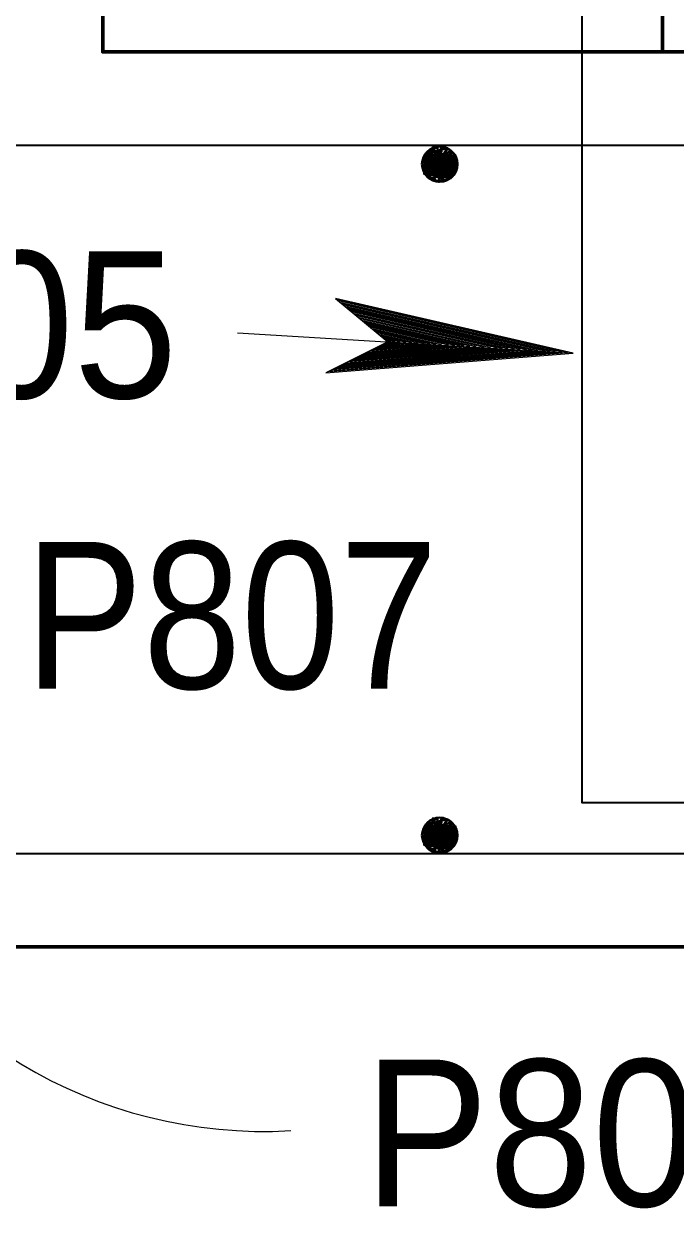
# Model space of a CAD drawing. Extents: x 144 to 252, y 360 to 425.
# Drawn here: x 193.895 to 195.351, y 391.764 to 394.465 of the extents above; entities that cross this region are included whole.
import ezdxf
from ezdxf.enums import TextEntityAlignment as Align

# ---------------------------------------------------------------- set-up
doc = ezdxf.new("R2010")
doc.units = 0
doc.header["$LTSCALE"] = 0.13
for name, color, linetype, lineweight in [('1', 7, 'Continuous', 40), ('14', 7, 'Continuous', 13), ('16', 7, 'Continuous', 13), ('3', 7, 'Continuous', 13), ('4', 7, 'Continuous', 35)]:
    doc.layers.add(name, color=color, linetype=linetype, lineweight=lineweight)

msp = doc.modelspace()

# ---------------------------------------------------------------- linework, layer by layer
at = {"layer": '1', "lineweight": 60}
msp.add_line((195.3208, 394.4032), (195.3208, 396.3117), dxfattribs=at)
at = {"layer": '1'}
for p, q in [((194.7957, 394.1757), (194.7933, 394.1307)), ((194.7933, 394.1607), (194.8533, 394.1507)), ((194.7933, 394.1582), (194.8533, 394.1457)), ((194.7933, 394.1557), (194.8508, 394.1432)), ((194.7982, 394.1757), (194.7957, 394.1307)), ((194.7957, 394.1757), (194.8558, 394.1657)), ((194.7957, 394.1732), (194.8558, 394.1632)), ((194.7957, 394.1707), (194.8558, 394.1582)), ((194.7957, 394.1682), (194.8558, 394.1557)), ((194.7957, 394.1632), (194.8533, 394.1532)), ((194.7982, 394.1807), (194.8558, 394.1707)), ((194.8007, 394.1757), (194.7982, 394.1307)), ((194.8032, 394.1757), (194.8007, 394.1307)), ((194.8057, 394.1757), (194.8032, 394.1307)), ((194.8107, 394.1757), (194.8082, 394.1307)), ((194.8132, 394.1757), (194.8107, 394.1307)), ((194.8157, 394.1757), (194.8132, 394.1307)), ((194.8183, 394.1757), (194.8157, 394.1307)), ((194.8208, 394.1757), (194.8183, 394.1307)), ((194.8233, 394.1757), (194.8208, 394.1307)), ((194.8257, 394.1757), (194.8233, 394.1307)), ((194.8307, 394.1732), (194.8257, 394.1282)), ((194.8357, 394.1732), (194.8307, 394.1282)), ((194.8382, 394.1732), (194.8357, 394.1282)), ((194.8382, 394.1732), (194.8357, 394.1282)), ((194.8407, 394.1732), (194.8382, 394.1282)), ((194.8432, 394.1732), (194.8407, 394.1282)), ((194.8457, 394.1732), (194.8432, 394.1282)), ((194.8483, 394.1732), (194.8457, 394.1282)), ((194.8508, 394.1732), (194.8483, 394.1282)), ((194.8533, 394.1732), (194.8508, 394.1282)), ((194.8582, 394.1732), (194.8558, 394.1282)), ((194.7883, 394.1332), (194.8483, 394.1232)), ((194.7908, 394.1482), (194.8508, 394.1357)), ((194.7908, 394.1407), (194.8508, 394.1307)), ((194.7908, 394.1382), (194.8483, 394.1282)), ((194.7908, 394.1357), (194.8483, 394.1257)), ((194.7933, 394.1532), (194.8508, 394.1407)), ((194.7957, 392.6757), (194.7933, 392.6307)), ((194.7982, 392.6757), (194.7957, 392.6307)), ((194.7957, 392.6757), (194.8558, 392.6657)), ((194.7957, 392.6732), (194.8558, 392.6632)), ((194.7957, 392.6707), (194.8558, 392.6582)), ((194.7982, 392.6807), (194.8558, 392.6707)), ((194.8007, 392.6757), (194.7982, 392.6307)), ((194.8032, 392.6757), (194.8007, 392.6307)), ((194.8057, 392.6757), (194.8032, 392.6307)), ((194.8107, 392.6757), (194.8082, 392.6307)), ((194.8132, 392.6757), (194.8107, 392.6307)), ((194.8157, 392.6757), (194.8132, 392.6307)), ((194.8183, 392.6757), (194.8157, 392.6307)), ((194.8208, 392.6757), (194.8183, 392.6307)), ((194.8233, 392.6757), (194.8208, 392.6307)), ((194.8257, 392.6757), (194.8233, 392.6307)), ((194.8307, 392.6732), (194.8257, 392.6282)), ((194.8357, 392.6732), (194.8307, 392.6282)), ((194.8382, 392.6732), (194.8357, 392.6282)), ((194.8382, 392.6732), (194.8357, 392.6282)), ((194.8407, 392.6732), (194.8382, 392.6282)), ((194.8432, 392.6732), (194.8407, 392.6282)), ((194.8457, 392.6732), (194.8432, 392.6282)), ((194.8483, 392.6732), (194.8457, 392.6282)), ((194.8508, 392.6732), (194.8483, 392.6282)), ((194.8533, 392.6732), (194.8508, 392.6282)), ((194.8582, 392.6732), (194.8558, 392.6282)), ((194.7908, 392.6482), (194.8508, 392.6357)), ((194.7933, 392.6607), (194.8533, 392.6507)), ((194.7933, 392.6582), (194.8533, 392.6457)), ((194.7933, 392.6557), (194.8508, 392.6432)), ((194.7933, 392.6532), (194.8508, 392.6407)), ((194.7957, 392.6682), (194.8558, 392.6557)), ((194.7957, 392.6632), (194.8533, 392.6532)), ((194.7883, 392.6332), (194.8483, 392.6232)), ((194.7908, 392.6407), (194.8508, 392.6307)), ((194.7908, 392.6382), (194.8483, 392.6282)), ((194.7908, 392.6357), (194.8483, 392.6257))]:
    msp.add_line(p, q, dxfattribs=at)
at = {"layer": '1', "lineweight": 60}
msp.add_lwpolyline([(189.8208, 392.4032), (197.8208, 392.4032), (197.8208, 394.4032), (194.0708, 394.4032), (194.0708, 394.6532), (193.5708, 394.6532), (193.5708, 394.4032), (189.8208, 394.4032)], dxfattribs=at)
at = {"layer": '1'}
for points in [[(194.7832, 394.1507), (194.8607, 394.1607), (194.7908, 394.1757), (194.8607, 394.1432), (194.7883, 394.1307), (194.8483, 394.1207), (194.8483, 394.1832), (194.8208, 394.1132), (194.8282, 394.1907), (194.7982, 394.1207), (194.8082, 394.1907), (194.8332, 394.1132), (194.7858, 394.1657), (194.8582, 394.1707), (194.8082, 394.1157), (194.8407, 394.1882), (194.7908, 394.1757), (194.7883, 394.1307), (194.8208, 394.1132), (194.8483, 394.1207), (194.8607, 394.1432), (194.8582, 394.1707), (194.8407, 394.1882), (194.8208, 394.1557), (194.8558, 394.1282), (194.7982, 394.1207), (194.8208, 394.1557), (194.7883, 394.1707), (194.8183, 394.1907), (194.8208, 394.1582), (194.8457, 394.1207), (194.7858, 394.1582), (194.8257, 394.1682), (194.8483, 394.1832)], [(194.7832, 392.6507), (194.8607, 392.6607), (194.7908, 392.6757), (194.8607, 392.6432), (194.7883, 392.6307), (194.8483, 392.6207), (194.8483, 392.6832), (194.8208, 392.6132), (194.8282, 392.6907), (194.7982, 392.6207), (194.8082, 392.6907), (194.8332, 392.6132), (194.7858, 392.6657), (194.8582, 392.6707), (194.8082, 392.6157), (194.8407, 392.6882), (194.7908, 392.6757), (194.7883, 392.6307), (194.8208, 392.6132), (194.8483, 392.6207), (194.8607, 392.6432), (194.8582, 392.6707), (194.8407, 392.6882), (194.8208, 392.6557), (194.8558, 392.6282), (194.7982, 392.6207), (194.8208, 392.6557), (194.7883, 392.6707), (194.8183, 392.6907), (194.8208, 392.6582), (194.8457, 392.6207), (194.7858, 392.6582), (194.8257, 392.6682), (194.8483, 392.6832)]]:
    msp.add_lwpolyline(points, dxfattribs=at)
for centre in [(194.8233, 394.1522), (194.8233, 392.6522)]:
    msp.add_circle(centre, 0.0396, dxfattribs=at)
at = {"layer": '14'}
msp.add_line((194.3715, 393.7757), (195.1215, 393.73), dxfattribs=at)
at = {"layer": '14', "lineweight": 35}
msp.add_lwpolyline([(195.1407, 396.2259), (195.1407, 392.7259), (196.1407, 392.7259)], dxfattribs=at)
at = {"layer": '14'}
msp.add_arc((194.4302, 393.0398), 1.0493, 204.4757, 273.2916, dxfattribs=at)
at = {"layer": '16'}
msp.add_arc((194.9206, 392.2022), 1.4992, 260.3949, 354.2102, dxfattribs=at)
at = {"layer": '3'}
for p, q in [((195.1215, 393.73), (194.5902, 393.8518)), ((194.5902, 393.8518), (194.7071, 393.7554)), ((195.1072, 393.7316), (194.5933, 393.8493)), ((195.0963, 393.7322), (194.5965, 393.8467)), ((195.0819, 393.7331), (194.6005, 393.8433)), ((195.0692, 393.7338), (194.6041, 393.8404)), ((195.0579, 393.7346), (194.6072, 393.8378)), ((195.0435, 393.7354), (194.6113, 393.8344)), ((195.0308, 393.7362), (194.6149, 393.8314)), ((195.0171, 393.737), (194.6188, 393.8282)), ((195.0032, 393.7379), (194.6227, 393.8251)), ((194.99, 393.7387), (194.6264, 393.822)), ((194.9762, 393.7395), (194.6303, 393.8187)), ((194.9636, 393.7403), (194.6339, 393.8158)), ((194.9522, 393.741), (194.6372, 393.8132)), ((194.9366, 393.7419), (194.6415, 393.8095)), ((194.9227, 393.7428), (194.6454, 393.8063)), ((194.9048, 393.7444), (194.6495, 393.8029)), ((194.8909, 393.7452), (194.6535, 393.7997)), ((194.8777, 393.746), (194.6571, 393.7967)), ((194.8687, 393.7461), (194.6607, 393.7937)), ((194.8567, 393.7468), (194.6641, 393.7909)), ((194.8429, 393.7477), (194.668, 393.7877)), ((194.8272, 393.7486), (194.6725, 393.7841)), ((194.8147, 393.7494), (194.6759, 393.7812)), ((194.8015, 393.7502), (194.6797, 393.7781)), ((194.7071, 393.7554), (194.569, 393.6858)), ((194.6724, 393.7379), (194.8147, 393.7494)), ((194.6768, 393.7402), (194.8015, 393.7502)), ((194.6807, 393.7422), (194.7895, 393.7509)), ((194.7895, 393.7509), (194.6831, 393.7752)), ((194.6856, 393.7446), (194.775, 393.7518)), ((194.775, 393.7518), (194.6872, 393.7719)), ((194.6902, 393.7469), (194.7612, 393.7527)), ((194.7612, 393.7527), (194.6912, 393.7687)), ((194.6943, 393.749), (194.7486, 393.7534)), ((194.7486, 393.7534), (194.6947, 393.7657)), ((194.7353, 393.7543), (194.6983, 393.7627)), ((194.6997, 393.7517), (194.7251, 393.7537)), ((194.7239, 393.7549), (194.7017, 393.76)), ((194.7026, 393.7532), (194.7239, 393.7549)), ((194.7138, 393.7555), (194.7045, 393.7576)), ((194.7068, 393.7553), (195.1215, 393.73)), ((194.569, 393.6858), (195.1215, 393.73)), ((194.5752, 393.6889), (195.1072, 393.7316)), ((194.5788, 393.6907), (195.0963, 393.7322)), ((194.5836, 393.6931), (195.0819, 393.7331)), ((194.5878, 393.6952), (195.0692, 393.7338)), ((194.5878, 393.6952), (195.0692, 393.7338)), ((194.5916, 393.6972), (195.0579, 393.7346)), ((194.5963, 393.6996), (195.0435, 393.7354)), ((194.6006, 393.7018), (195.0308, 393.7362)), ((194.6051, 393.704), (195.0171, 393.737)), ((194.6097, 393.7063), (195.0032, 393.7379)), ((194.6141, 393.7085), (194.99, 393.7387)), ((194.6188, 393.7109), (194.9762, 393.7395)), ((194.6228, 393.7129), (194.9636, 393.7403)), ((194.6267, 393.7149), (194.9522, 393.741)), ((194.6319, 393.7174), (194.9366, 393.7419)), ((194.6365, 393.7198), (194.9227, 393.7428)), ((194.6406, 393.7218), (194.9032, 393.7429)), ((194.6439, 393.7236), (194.9048, 393.7444)), ((194.6484, 393.7259), (194.8909, 393.7452)), ((194.6528, 393.7281), (194.8777, 393.746)), ((194.6544, 393.7288), (194.8687, 393.7461)), ((194.6584, 393.7308), (194.8567, 393.7468)), ((194.663, 393.7332), (194.8429, 393.7477)), ((194.6682, 393.7357), (194.8272, 393.7486))]:
    msp.add_line(p, q, dxfattribs=at)
at = {"layer": '4'}
for p, q in [((190.0708, 394.1948), (197.5708, 394.1948)), ((190.0708, 392.6115), (197.5708, 392.6115))]:
    msp.add_line(p, q, dxfattribs=at)

# ---------------------------------------------------------------- texts
at = {"layer": '14'}
for s, width, p in [('P505', 0.95, (193.7507, 393.6295)), ('P807', 0.9, (194.3581, 392.98)), ('P806', 0.95, (195.1412, 391.8231))]:
    msp.add_text(s, height=0.3281, dxfattribs=dict(at, width=width)).set_placement(p, align=Align.CENTER)

doc.saveas('drawing.dxf')
